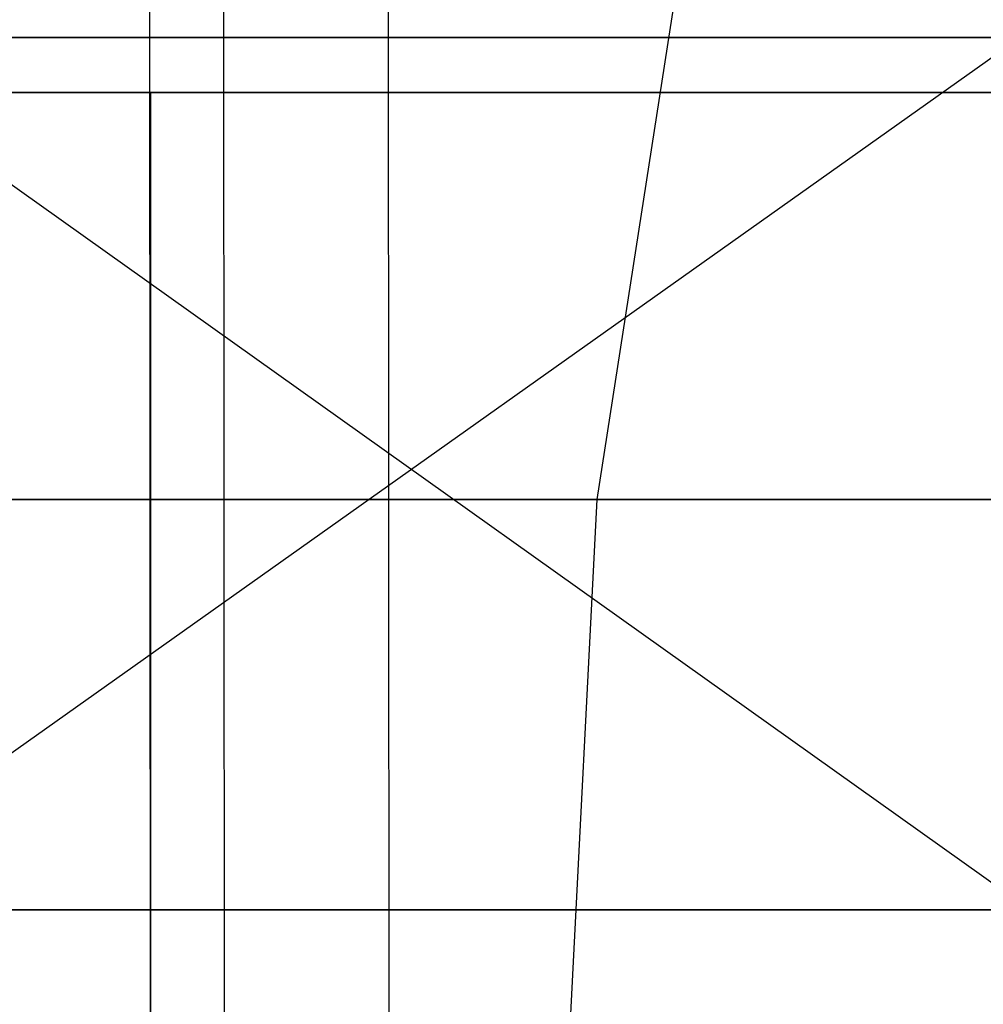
# Model space of a CAD drawing. Extents: x -172 to 172, y -29 to 28.
# Tile 886 of 914: x 143.7 to 146.96, y 1.3 to 4.64. Entities that reach past the tile are written whole.
import ezdxf

# ---------------------------------------------------------------- set-up
doc = ezdxf.new("R2010")
doc.units = 0
doc.header["$LTSCALE"] = 25.4
doc.layers.get('0').update_dxf_attribs({"linetype": 'CONTINUOUS'})

# ---------------------------------------------------------------- blocks, each defined once
blk = doc.blocks.new('RYFLO_AURA_STL')
at = {"color": 0}
for p, q in [((144.3951, -7.3033, -1153.5175), (144.3858, 7.0967, -1153.5233)), ((144.3951, -7.3033, -1153.5175), (144.3858, 7.0967, -1153.5233)), ((144.3951, -7.3033, -1332.9828), (144.3858, 7.0967, -1332.9769)), ((144.3951, -7.3033, -1332.9828), (144.3858, 7.0967, -1332.9769)), ((144.9535, -7.3033, -1154.4225), (144.9442, 7.0967, -1154.4282)), ((144.9535, -7.3033, -1154.4225), (144.9442, 7.0967, -1154.4282)), ((144.9535, -7.3033, -1332.0778), (144.9442, 7.0967, -1332.072)), ((144.9535, -7.3033, -1332.0778), (144.9442, 7.0967, -1332.072)), ((144.1348, 6.146, -1154.9242), (144.1429, -6.354, -1154.9192)), ((144.1348, 6.146, -1154.9242), (144.1429, -6.354, -1154.9192)), ((144.1348, 6.146, -1331.576), (144.1429, -6.354, -1331.5811)), ((144.1348, 6.146, -1331.576), (144.1429, -6.354, -1331.5811)), ((145.6536, 3.0149, -1173.1071), (146.0937, 5.8599, -1172.8951)), ((145.6536, 3.0149, -1173.1071), (146.0937, 5.8599, -1172.8951)), ((145.6536, 3.0149, -1313.3932), (146.0937, 5.8599, -1313.6051)), ((145.6536, 3.0149, -1313.3932), (146.0937, 5.8599, -1313.6051)), ((147.0892, 4.5828, -1173.134), (142.9173, 1.6231, -1164.2625)), ((147.0892, 4.5828, -1173.134), (142.9173, 1.6231, -1164.2625)), ((142.9651, 4.5828, -1165.0679), (147.0892, 4.5828, -1173.134)), ((147.0892, 4.5828, -1313.3662), (142.9651, 4.5828, -1321.4324)), ((142.9651, 4.5828, -1321.4324), (147.1214, 1.6231, -1314.1)), ((142.9651, 4.5828, -1321.4324), (147.1214, 1.6231, -1314.1)), ((147.0892, 4.5828, -1313.3662), (142.9651, 4.5828, -1321.4324)), ((142.9651, 4.5828, -1165.0679), (147.0892, 4.5828, -1173.134)), ((144.1389, 4.396, -1154.9218), (136.7644, 4.396, -1143.885)), ((136.7644, 4.396, -1342.6152), (144.1389, 4.396, -1331.5785)), ((144.1389, 4.396, -1154.9218), (136.7644, 4.396, -1143.885)), ((136.7644, 4.396, -1342.6152), (144.1389, 4.396, -1331.5785)), ((143.2862, 4.396, -1155.4442), (149.7337, 4.396, -1166.957)), ((149.7337, 4.396, -1319.5432), (143.2862, 4.396, -1331.056)), ((149.7337, 4.396, -1319.5432), (143.2862, 4.396, -1331.056)), ((143.2862, 4.396, -1155.4442), (149.7337, 4.396, -1166.957)), ((150.6247, 4.396, -1166.5031), (144.1389, 4.396, -1154.9218)), ((144.1389, 4.396, -1154.9218), (144.1389, -4.604, -1154.9218)), ((144.1389, 4.396, -1154.9218), (144.1389, -4.604, -1154.9218)), ((144.1389, 4.396, -1331.5785), (144.1389, -4.604, -1331.5785)), ((144.1389, 4.396, -1331.5785), (150.6247, 4.396, -1319.9972)), ((144.1389, 4.396, -1331.5785), (144.1389, -4.604, -1331.5785)), ((150.6247, 4.396, -1166.5031), (144.1389, 4.396, -1154.9218)), ((144.1389, 4.396, -1331.5785), (150.6247, 4.396, -1319.9972)), ((145.6536, 3.0149, -1173.1071), (141.4915, 3.0149, -1165.0505)), ((141.4915, 3.0149, -1321.4497), (145.6536, 3.0149, -1313.3932)), ((145.6536, 3.0149, -1173.1071), (141.4915, 3.0149, -1165.0505)), ((141.4915, 3.0149, -1321.4497), (145.6536, 3.0149, -1313.3932)), ((145.5063, 0.133, -1173.178), (145.6536, 3.0149, -1173.1071)), ((145.5063, 0.133, -1173.178), (145.6536, 3.0149, -1173.1071)), ((145.5063, 0.133, -1313.3223), (145.6536, 3.0149, -1313.3932)), ((145.5063, 0.133, -1313.3223), (145.6536, 3.0149, -1313.3932)), ((149.3574, 3.0149, -1181.3843), (145.6536, 3.0149, -1173.1071)), ((145.6536, 3.0149, -1313.3932), (149.3574, 3.0149, -1305.116)), ((149.3574, 3.0149, -1181.3843), (145.6536, 3.0149, -1173.1071)), ((145.6536, 3.0149, -1313.3932), (149.3574, 3.0149, -1305.116)), ((147.1214, 1.6231, -1172.4003), (142.9173, 1.6231, -1164.2625)), ((142.9173, 1.6231, -1322.2378), (147.1214, 1.6231, -1314.1)), ((142.9173, 1.6231, -1322.2378), (147.1214, 1.6231, -1314.1)), ((147.1214, 1.6231, -1172.4003), (142.9173, 1.6231, -1164.2625))]:
    blk.add_line(p, q, dxfattribs=at)

msp = doc.modelspace()

# ---------------------------------------------------------------- block references
at = {"color": 0}
msp.add_blockref('RYFLO_AURA_STL', (0, 0), dxfattribs=at)

doc.saveas('drawing.dxf')
